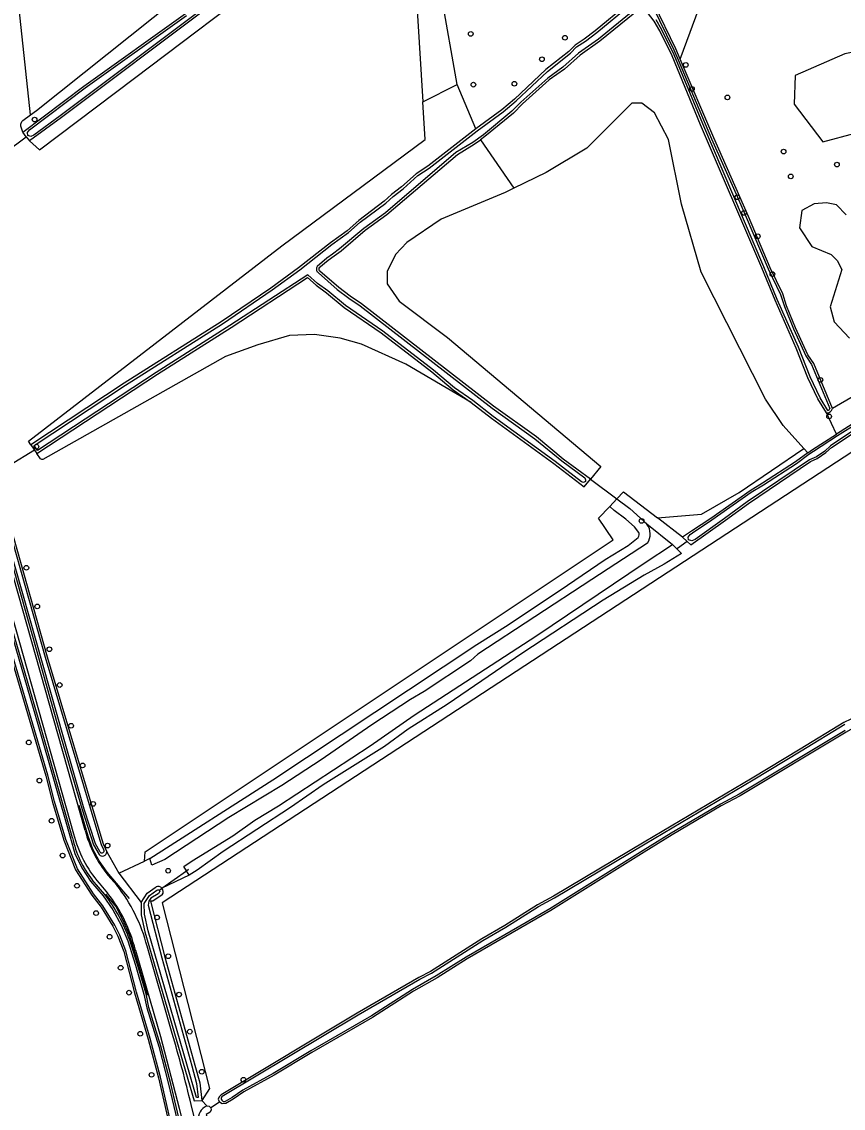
# Model space of a CAD drawing. Extents: x 162880 to 165536, y 384011 to 385179.
# Drawn here: x 164870.1 to 165041.5, y 384824.6 to 385051.4 of the extents above; entities that cross this region are included whole.
import ezdxf

# ---------------------------------------------------------------- set-up
doc = ezdxf.new("R2010")
doc.units = 0
for name, color, linetype in [('IMGEO_Boom', 7, 'Continuous'), ('IMGEO_Bouwland', 7, 'Continuous'), ('IMGEO_Duiker', 7, 'Continuous'), ('IMGEO_Fietspad_gesloten', 7, 'Continuous'), ('IMGEO_Gemengd_bos', 7, 'Continuous'), ('IMGEO_Grasland_agrarisch', 7, 'Continuous'), ('IMGEO_Grasland_overig', 7, 'Continuous'), ('IMGEO_Groenvoorziening', 7, 'Continuous'), ('IMGEO_Hek', 7, 'Continuous'), ('IMGEO_Loofbos', 7, 'Continuous'), ('IMGEO_Rietland', 7, 'Continuous'), ('IMGEO_Waterloop', 7, 'Continuous')]:
    doc.layers.add(name, color=color, linetype=linetype)

msp = doc.modelspace()

# ---------------------------------------------------------------- linework, layer by layer
at = {"layer": 'IMGEO_Boom'}
for centre in [(164963.79, 385048.85), (164983.45, 385048.02), (164978.66, 385043.54), (165008.67, 385042.35), (164964.35, 385038.24), (164972.91, 385038.44), (165009.96, 385037.35), (165017.36, 385035.59), (164872.8, 385030.94), (165029.08, 385024.26), (165040.2, 385021.56), (165030.57, 385019.1), (165019.43, 385014.74), (165020.83, 385011.48), (165023.69, 385006.59), (165026.73, 384998.71), (165036.77, 384976.6), (165038.57, 384968.99), (164873.19, 384962.68), (164999.43, 384947.17), (164871.08, 384937.39), (164873.37, 384929.33), (164875.88, 384920.38), (164878.05, 384912.93), (164880.43, 384904.42), (164871.59, 384900.94), (164882.82, 384896.13), (164873.82, 384892.97), (164885.02, 384888.12), (164876.35, 384884.59), (164888.02, 384879.41), (164878.65, 384877.34), (164900.67, 384874.17), (164881.65, 384871.02), (164885.64, 384865.32), (164898.35, 384864.42), (164888.44, 384860.37), (164900.68, 384856.32), (164890.76, 384853.9), (164892.51, 384848.71), (164902.94, 384848.3), (164905.18, 384840.57), (164894.86, 384840.12), (164897.2, 384831.56), (164907.69, 384832.2), (164916.38, 384830.54)]:
    msp.add_circle(centre, 0.489, dxfattribs=at)
at = {"layer": 'IMGEO_Bouwland'}
for points in [[(164871.95, 385031.93), (164873.2, 385032.85), (164956.51, 385099.37)], [(164950.84, 385083.14), (164953.8, 385034.63)], [(164872.05, 384963.06), (164871.54, 384963.84), (164924.42, 385004.61), (164954.27, 385026.82), (164953.8, 385034.63)], [(164871.05, 385027.36), (164871.73, 385026.49)], [(164872.79, 384961.97), (164867.56, 384958.77), (164864.42, 384956.93)], [(164872.05, 384963.06), (164872.79, 384961.97)], [(164856.48, 384958.72), (164856.67, 384956.95), (164857, 384955.64), (164857.72, 384953.12), (164875.17, 384894), (164876.56, 384888.47), (164878.92, 384880.53), (164881.33, 384874.38), (164884.71, 384869.09), (164886.68, 384866.58), (164889.16, 384862.59), (164890.2, 384860.51), (164891.4, 384857.28), (164893.66, 384848.69), (164896.5, 384839.01), (164898.65, 384830.94), (164902.57, 384813.89), (164905.92, 384797.86)], [(165078.16, 384924.48), (165076.83, 384923.46), (165075.04, 384922.35), (165072.33, 384921.03), (165055.64, 384910.83), (165042.1, 384903.07), (165020.02, 384889.8), (165016.08, 384887.72), (165005.84, 384881.67), (165000, 384878.05), (164980.53, 384865.86), (164963.04, 384855.76), (164956.78, 384851.84), (164951.86, 384849.01), (164943.29, 384843.55), (164930.63, 384836.22), (164922.82, 384831.49), (164916.44, 384828.04), (164914.26, 384826.48), (164912.7, 384825.6), (164911.95, 384825.52), (164911.36, 384825.87)], [(164911.36, 384825.87), (164909.59, 384824.65)], [(164909.59, 384824.65), (164909.65, 384824.22), (164909.44, 384823.77), (164908.58, 384823.28), (164909.99, 384818.1), (164917.41, 384785.27), (164918.29, 384782.85)]]:
    msp.add_lwpolyline(points, dxfattribs=at)
at = {"layer": 'IMGEO_Duiker'}
for points in [[(165008.95, 384942.91), (165006.95, 384941.44), (165006.82, 384941.34)], [(164898.95, 384870.19), (164899.38, 384870.51), (164904.48, 384874.17), (164904.92, 384874.48)]]:
    msp.add_lwpolyline(points, dxfattribs=at)
at = {"layer": 'IMGEO_Fietspad_gesloten'}
for points in [[(164862.26, 384947.68), (164880.94, 384881.86)], [(164883.38, 384882.53), (164864.64, 384948.52)], [(164889.94, 384871.15), (164888.11, 384873.26)], [(164886.28, 384871.56), (164888.04, 384869.48)], [(164893.84, 384857.61), (164899.08, 384839.57), (164903, 384824.63), (164909.84, 384796.99)], [(164901.52, 384840.21), (164896.26, 384858.39)], [(164906.15, 384822.52), (164905.46, 384825.36)]]:
    msp.add_lwpolyline(points, dxfattribs=at)
for centre, radius, start, end in [((164905.31, 384887.97), 25.13, 194.0674, 220.7718), ((164905.3, 384887.86), 22.55, 193.6571, 220.3348), ((164862.81, 384849.76), 34.55, 14.4572, 38.2447), ((164863.01, 384849.9), 31.77, 14.0361, 38.0432), ((164648.31, 384765.03), 264.13, 13.2031, 16.5358)]:
    msp.add_arc(centre, radius, start, end, dxfattribs=at)
at = {"layer": 'IMGEO_Gemengd_bos'}
for points in [[(165038.01, 384969.73), (165036.24, 384972.64), (165034.15, 384977.08), (165031.71, 384983.27), (165027.32, 384993.23), (165024.54, 385000), (165011.76, 385029.85), (165005.8, 385044.26), (165003.25, 385049.46), (165002.08, 385051.48), (165000, 385054.24), (164999.58, 385054.74), (164998.03, 385053.25), (164990.73, 385047.33), (164986.61, 385044.42), (164983.35, 385041.5), (164980.18, 385039.22), (164974.6, 385034.27), (164972.69, 385032.32), (164966.76, 385027.4), (164965.81, 385026.71)], [(165033.28, 384962.32), (165028.99, 384967.08), (165025.33, 384972.56), (165011.87, 384999.09), (165007.76, 385013.28), (165005.03, 385026.82), (165002.15, 385032.37), (164999.48, 385034.39), (164997.38, 385034.39), (164995.97, 385032.92), (164988.03, 385024.99), (164979.57, 385019.94), (164972.82, 385016.63)], [(164965.81, 385026.71), (164972.82, 385016.63)], [(165040.11, 384965.32), (165038.01, 384969.73)], [(165034.11, 384961.4), (165035.08, 384962.11), (165040.11, 384965.32)], [(165033.28, 384962.32), (165034.11, 384961.4)]]:
    msp.add_lwpolyline(points, dxfattribs=at)
at = {"layer": 'IMGEO_Grasland_agrarisch'}
for points in [[(165084.9, 384930.1), (165060.07, 384972.16), (165052.33, 384967.45), (164899.4, 384867.43), (164909.26, 384828.73), (164907.68, 384826.22)], [(164963.92, 384971.92), (164968.16, 384968.6), (164981.15, 384959.2), (164986.59, 384954.96), (164987.49, 384954.31), (164988.77, 384955.88)], [(164872.79, 384961.97), (164873.28, 384961.24)], [(164988.77, 384955.88), (164994.28, 384951.77)], [(164865.93, 384952.76), (164866.95, 384948.93), (164875.44, 384918.83), (164886.65, 384881.36), (164887.13, 384879.79), (164887.87, 384878.09)], [(164994.28, 384951.77), (164995.7, 384953.28), (165002.74, 384947.85)], [(164895.76, 384876.19), (164895.85, 384878.09), (164993.54, 384943.26), (164990.48, 384947.77), (164992.81, 384950.16)], [(165084.9, 384930.1), (165080.53, 384927.52), (165077.5, 384926.06), (165074.47, 384924.6), (165068.49, 384921.11), (165063.76, 384917.98), (165059.43, 384915.79), (165046.49, 384907.91), (165044.56, 384906.5), (165041.67, 384905.1), (165032.53, 384899.55), (165022.52, 384893.48), (165000, 384880.1), (164981.08, 384868.85), (164977.74, 384867.03), (164970.92, 384862.75), (164966.1, 384859.98), (164955.4, 384853.14), (164952.96, 384851.91), (164940.07, 384844.4), (164911.7, 384827.38), (164911.3, 384827), (164911.13, 384826.45), (164911.36, 384825.87)], [(164887.87, 384878.09), (164890.4, 384873.63)], [(164890.4, 384873.63), (164895.76, 384876.19)], [(164907.68, 384826.22), (164908.71, 384825.08)], [(164908.71, 384825.08), (164909.25, 384824.99), (164909.59, 384824.65)]]:
    msp.add_lwpolyline(points, dxfattribs=at)
at = {"layer": 'IMGEO_Grasland_overig'}
for points in [[(164871.95, 385031.93), (164868.83, 385061.33), (164864.13, 385107.7), (164955.85, 385121.54)], [(164871.73, 385026.49), (164873.85, 385024.63), (164893.62, 385039.61), (164922.9, 385061.76), (164950.84, 385083.14)], [(164950.84, 385083.14), (164935.77, 385073.25), (164930.42, 385069.93), (164921.15, 385063.31), (164909.35, 385054.62), (164878.44, 385031.36), (164871.73, 385026.49)], [(164870.32, 385028.3), (164869.91, 385029.55), (164869.9, 385030.01), (164870.11, 385030.55), (164870.34, 385030.76), (164871.95, 385031.93)], [(164866.65, 385024.11), (164871.05, 385027.36)], [(164871.05, 385027.36), (164870.32, 385028.3)], [(164932.14, 385000), (164934.08, 385001.62), (164935.27, 385002.49), (164936.74, 385003.56), (164941.8, 385007.87), (164946.31, 385011.14), (164961.01, 385023.67), (164964.53, 385025.79), (164965.81, 385026.71)], [(164972.82, 385016.63), (164970.99, 385015.74), (164957.62, 385010.16), (164950.46, 385005.29), (164948.08, 385002.82), (164946.36, 384999.27), (164946.36, 384996.7), (164948.84, 384993.03), (164958.95, 384985.47), (164990.95, 384958.57), (164988.77, 384955.88)], [(164873.28, 384961.24), (164898.44, 384977.78), (164913.8, 384987.56), (164929.74, 384997.96), (164931.55, 384996.37), (164933.7, 384994.8), (164937.38, 384991.76), (164945.14, 384986.41), (164955.71, 384978.29), (164960.11, 384974.56), (164963.92, 384971.92)], [(164988.77, 384955.88), (164983.08, 384960.07), (164977.5, 384964.7), (164968.52, 384971.13), (164941.03, 384992.48), (164938.64, 384994.07), (164936.27, 384995.88), (164932.33, 384999.33)], [(164963.92, 384971.92), (164950.24, 384979.93), (164941.01, 384984.04), (164936.54, 384985.3), (164931.18, 384986.1), (164925.99, 384985.85), (164919.4, 384983.97), (164912.62, 384981.47), (164874.54, 384960.01), (164874.28, 384959.98), (164874.01, 384960.15), (164873.28, 384961.24)], [(165002.74, 384947.85), (165011.93, 384948.56), (165019.8, 384953.09), (165033.28, 384962.32)], [(165034.11, 384961.4), (165031.54, 384959.53), (165024.69, 384955.03), (165022.1, 384953.49), (165013.9, 384947.72), (165009.85, 384945.01), (165008.01, 384943.78)], [(165008.01, 384943.78), (165002.74, 384947.85)]]:
    msp.add_lwpolyline(points, dxfattribs=at)
msp.add_arc((164932.54, 384999.75), 0.468, 148.2439, 243.7605, dxfattribs=at)
at = {"layer": 'IMGEO_Groenvoorziening'}
for points in [[(164870.32, 385028.3), (164883.07, 385037.92), (164904.26, 385053.07), (164908.82, 385056.54), (164913.18, 385059.44), (164920.26, 385064.67), (164926.49, 385068.94), (164934.58, 385076.06), (164952.21, 385088.97), (164953.32, 385089.72)], [(164953.8, 385034.63), (164960.96, 385038.29)], [(164964.83, 385029.01), (164954.83, 385021.21), (164952.44, 385019.66), (164949.38, 385016.9), (164947.27, 385015.3), (164945.74, 385013.9), (164940.42, 385009.9), (164938, 385007.73), (164934.55, 385005.25), (164927.88, 385000), (164922.08, 384995.79), (164911.71, 384988.73), (164891.49, 384975.91), (164872.05, 384963.06)], [(165008.01, 384943.78), (165008.95, 384942.91), (165009.72, 384942.19), (165016.98, 384947.34), (165021.72, 384950.83), (165034.7, 384959.57), (165036.11, 384960.19), (165037.9, 384961.45), (165039.08, 384962.51), (165044.83, 384966.33), (165047.68, 384968.66), (165050.48, 384970.3), (165058.62, 384975.84), (165059.06, 384975.18), (165069.16, 384962.04), (165083.99, 384936.47), (165085.23, 384933.05), (165086.2, 384931.31), (165086.24, 384930.89), (165084.9, 384930.1)], [(164880.72, 384881.06), (164874.03, 384904.4), (164862.16, 384945.07), (164859.73, 384955.67), (164859.39, 384957.92), (164858.8, 384959.35)], [(164865.93, 384952.76), (164865.69, 384952.99), (164865.34, 384953.08), (164864.96, 384952.97), (164864.69, 384952.6), (164864.91, 384950.21), (164867.04, 384942.12), (164878.38, 384901.91), (164882.74, 384886.91), (164885.08, 384879.6), (164886.26, 384877.52)], [(165000.56, 384946.54), (165005.9, 384942.29)], [(164896.85, 384876.71), (164895.76, 384876.19)], [(164890.4, 384873.63), (164895.01, 384867.52)], [(164905.06, 384873.24), (164899.38, 384870.51)], [(164887.48, 384869.2), (164884.84, 384872.25)], [(164895.01, 384867.52), (164896.31, 384869.45), (164898.14, 384870.83)], [(164899.44, 384869.13), (164897.49, 384867.79), (164896.99, 384867.78), (164899.97, 384856.13), (164906.26, 384833.59), (164907.27, 384829.9), (164907.68, 384826.22)], [(164895.01, 384867.52), (164895.04, 384864.99), (164895.83, 384861.43), (164906.07, 384826.13), (164907.68, 384826.22)], [(164909.32, 384793.61), (164908.99, 384795.86), (164908, 384801.38), (164904.84, 384814.28), (164901.2, 384829.71), (164899.17, 384837.57), (164896.66, 384845.63), (164896.05, 384848.5), (164894.25, 384854.61), (164892.66, 384859.66)]]:
    msp.add_lwpolyline(points, dxfattribs=at)
for centre, radius, start, end in [((164901.75, 384885.53), 21.5, 191.994, 218.1436), ((164886.95, 384878.13), 0.922, 220.9592, 357.602), ((164898.52, 384869.78), 1.12, 40.2354, 110.2231), ((164898.52, 384869.78), 1.12, 324.8357, 40.1724), ((164859.27, 384847.72), 35.46, 19.6761, 37.2913), ((164909.95, 384822.3), 3.04, 114.1732, 186.0582)]:
    msp.add_arc(centre, radius, start, end, dxfattribs=at)
at = {"layer": 'IMGEO_Hek'}
for points in [[(164892.58, 384868.34), (164887.96, 384873.84), (164886.29, 384876.2), (164884.95, 384878.67), (164883.96, 384881.38), (164882.08, 384887.77)], [(164896.35, 384848.09), (164893.61, 384857.59), (164892.58, 384860.7), (164891.31, 384863.8), (164889.75, 384866.75), (164887.67, 384869.28)]]:
    msp.add_lwpolyline(points, dxfattribs=at)
at = {"layer": 'IMGEO_Loofbos'}
for points in [[(164960.96, 385038.29), (164957.67, 385056.88), (164957.73, 385065.24), (164956.88, 385077.73), (164956.83, 385079.67)], [(165007.51, 385043.58), (165012.15, 385056.24), (165016.95, 385060.89), (165024.45, 385063.14), (165034.64, 385069.14), (165044.23, 385070.04), (165052.93, 385064.34), (165055.03, 385053.84), (165052.78, 385046.93), (165041.83, 385044.68), (165031.49, 385040.18), (165031.27, 385034.14), (165037.26, 385026.34), (165044.01, 385028.14), (165050.87, 385028.8), (165059.18, 385028.11), (165065.99, 385027.05)], [(164996.52, 385055.05), (164989.79, 385049.5), (164987.45, 385047.73), (164985.58, 385046.52), (164984.26, 385045.17), (164979.49, 385041.38), (164972.93, 385035.24), (164970.29, 385032.98), (164964.83, 385029.01)], [(165039.27, 384970.63), (165035.35, 384980.07), (165034.12, 384981.86), (165031.59, 384987.47), (165029.7, 384992.08), (165028.91, 384994.59), (165026.3, 385000), (165021.73, 385010.75), (165014.5, 385027.11), (165007.51, 385043.58)], [(164964.83, 385029.01), (164960.96, 385038.29)], [(165042.15, 385011.1), (165040.09, 385013.15), (165038.04, 385013.6), (165035.44, 385013.35), (165032.87, 385011.96), (165032.39, 385008.34), (165034.97, 385004.47), (165038.97, 385002.78), (165040.27, 385001.54), (165041.19, 384999.69), (165038.81, 384991.84), (165039.64, 384988.72), (165042.81, 384985.33)], [(165053.05, 384980.49), (165047.74, 384975.59), (165039.27, 384970.63)]]:
    msp.add_lwpolyline(points, dxfattribs=at)
at = {"layer": 'IMGEO_Rietland'}
for points in [[(165007.51, 385043.58), (165006.59, 385045.74), (165002.05, 385055.06), (165001.23, 385056.05), (165002.4, 385057.56), (165006.28, 385060.62), (165010.76, 385063.55), (165014.64, 385066.41), (165016.89, 385067.81), (165026.64, 385074.45), (165032.72, 385079.38), (165037.94, 385084.23), (165039.53, 385085.12)], [(165120.86, 385021.43), (165090.25, 385000), (165084.07, 384996.04), (165077.54, 384991.57), (165072.24, 384988.27), (165068.28, 384985.51), (165064.2, 384982.27), (165060.68, 384979.78), (165057.16, 384977.02), (165051.88, 384973.57), (165044.32, 384968), (165040.11, 384965.32)]]:
    msp.add_lwpolyline(points, dxfattribs=at)
msp.add_arc((165038.1, 384970.93), 1.21, 266.1311, 345.6842, dxfattribs=at)
at = {"layer": 'IMGEO_Waterloop'}
for points in [[(164909.07, 385054.99), (164878.17, 385031.73), (164872.66, 385027.73), (164872.04, 385027.41), (164871.42, 385027.64), (164871.3, 385028.23), (164871.77, 385028.82), (164883.34, 385037.55), (164904.53, 385052.7)], [(164931.76, 384999.21), (164932.05, 384998.94), (164935.96, 384995.5), (164938.36, 384993.67), (164940.75, 384992.09), (164968.24, 384970.74), (164977.2, 384964.32), (164982.79, 384959.69), (164987.58, 384956.16), (164987.76, 384955.77), (164987.73, 384955.38), (164987.31, 384955.23), (164986.89, 384955.34), (164981.44, 384959.59), (164968.45, 384968.99), (164964.21, 384972.31), (164960.4, 384974.94), (164956.01, 384978.67), (164945.43, 384986.8), (164937.67, 384992.15), (164934, 384995.18), (164931.86, 384996.75), (164929.79, 384998.56), (164913.53, 384987.97), (164898.18, 384978.18), (164873.41, 384961.91), (164872.73, 384962.93), (164891.76, 384975.51), (164911.98, 384988.32), (164922.36, 384995.4), (164928.17, 384999.61), (164934.85, 385004.86), (164938.3, 385007.35), (164940.73, 385009.53), (164946.05, 385013.52), (164947.58, 385014.93), (164949.68, 385016.52), (164952.73, 385019.27), (164955.11, 385020.82), (164965.12, 385028.62), (164970.59, 385032.6), (164973.25, 385034.88), (164979.81, 385041.01), (164984.59, 385044.81), (164985.88, 385046.14), (164987.72, 385047.33), (164990.09, 385049.12), (164996.82, 385054.67)], [(165001.64, 385054.79), (165006.15, 385045.54), (165007.06, 385043.39), (165014.05, 385026.92)], [(164997.71, 385053.62), (164990.43, 385047.71), (164986.3, 385044.8), (164983.04, 385041.88), (164979.88, 385039.6), (164974.26, 385034.62), (164972.36, 385032.68), (164966.46, 385027.79), (164964.27, 385026.19), (164960.72, 385024.06), (164946.01, 385011.52), (164941.5, 385008.25), (164936.45, 385003.94), (164934.98, 385002.88), (164933.78, 385002.01), (164931.75, 385000.31)], [(165038.27, 384970.23), (165036.67, 384972.87), (165034.6, 384977.28), (165032.16, 384983.46), (165027.76, 384993.41), (165024.98, 385000.19), (165012.21, 385030.04), (165006.24, 385044.46), (165003.68, 385049.69), (165002.48, 385051.74)], [(165014.05, 385026.92), (165019.43, 385014.74), (165021.29, 385010.56), (165025.86, 384999.8), (165028.46, 384994.41), (165029.25, 384991.91), (165031.14, 384987.28), (165033.7, 384981.63), (165034.93, 384979.84), (165038.75, 384970.62)], [(165044.59, 384966.65), (165038.83, 384962.83), (165037.65, 384961.76), (165035.91, 384960.55), (165034.5, 384959.92), (165021.49, 384951.16), (165016.75, 384947.67), (165010.61, 384943.32), (165009.92, 384943.03), (165009.23, 384943.21), (165009.14, 384943.79), (165009.61, 384944.37), (165010.07, 384944.67), (165014.13, 384947.39), (165022.32, 384953.15), (165024.91, 384954.68), (165031.77, 384959.19), (165034.35, 384961.08), (165035.31, 384961.77), (165040.33, 384964.98), (165044.55, 384967.67)], [(164903, 384813.98), (164899.07, 384831.04), (164896.92, 384839.13), (164894.08, 384848.81), (164891.81, 384857.41), (164890.6, 384860.69), (164889.54, 384862.8), (164887.04, 384866.83), (164885.07, 384869.35), (164881.73, 384874.58), (164879.33, 384880.67), (164876.98, 384888.59), (164875.59, 384894.11), (164858.14, 384953.24)], [(164886.65, 384877.93), (164886.49, 384878.06), (164886.38, 384878.2), (164885.48, 384879.78), (164883.16, 384887.03), (164878.8, 384902.04), (164867.46, 384942.23), (164865.34, 384950.29), (164865.14, 384952.47)], [(164865.53, 384952.53), (164866.53, 384948.82), (164875.02, 384918.71), (164886.23, 384881.23), (164886.72, 384879.64), (164887.16, 384878.62)], [(164992.81, 384950.16), (164994.28, 384951.77)], [(164998.85, 384944.79), (164997.94, 384945.92), (164996.15, 384947.53), (164993.72, 384949.34), (164992.81, 384950.16)], [(164994.28, 384951.77), (164996.96, 384949.74), (165000, 384947.04), (165000.56, 384946.54)], [(164861.74, 384944.96), (164873.61, 384904.28), (164880.3, 384880.94), (164881.23, 384877.77), (164882.64, 384874.75), (164884.49, 384871.99), (164887.14, 384868.94), (164889.16, 384865.98), (164890.87, 384862.82), (164892.25, 384859.51), (164893.83, 384854.48), (164895.62, 384848.39), (164896.23, 384845.52), (164898.74, 384837.45), (164900.77, 384829.6), (164904.42, 384814.18)], [(164896.85, 384876.71), (164922.49, 384893.12), (164965.09, 384921.38), (164971.6, 384925.48), (164984.02, 384933.74), (164991.83, 384939.11), (164996.67, 384942.05), (164998.71, 384943.75)], [(165000.66, 384942.52), (164989.08, 384934.97), (164965.3, 384919.38), (164963.73, 384917.97), (164954.08, 384911.55), (164951.25, 384909.88), (164943.13, 384904.64), (164932.6, 384897.28), (164924.39, 384891.94), (164913.33, 384885.25), (164899.99, 384876.54), (164897.25, 384875.31), (164896.85, 384876.71)], [(164905.06, 384873.24), (164904.48, 384874.17), (164903.92, 384875.07), (164905.71, 384876.21), (164914.13, 384881.48), (164918.75, 384884.73), (164923.71, 384887.71), (164942.82, 384900.25), (164952.03, 384906.64), (164977.57, 384923.27), (165000, 384938.38), (165005.9, 384942.29)], [(165005.9, 384942.29), (165006.82, 384941.34), (165007.75, 384940.38), (165004.17, 384938.15), (165000, 384935.86), (164991.45, 384930.67), (164974.64, 384919.62), (164958.89, 384908.89), (164950.76, 384903.72), (164945.8, 384900.11), (164933.02, 384892.06), (164926.22, 384887.34), (164912.18, 384878.2), (164906.69, 384874.28), (164905.06, 384873.24)], [(164911.93, 384827.1), (164940.31, 384844.07), (164953.16, 384851.55), (164955.6, 384852.79), (164966.31, 384859.63), (164971.13, 384862.41), (164977.95, 384866.68), (164981.28, 384868.49), (165000.21, 384879.76), (165022.73, 384893.13), (165032.74, 384899.21), (165041.86, 384904.75)], [(165041.89, 384903.42), (165019.82, 384890.15), (165015.88, 384888.08), (165005.63, 384882.02), (164999.79, 384878.39), (164980.32, 384866.21), (164962.83, 384856.11), (164956.57, 384852.19), (164951.65, 384849.35), (164943.08, 384843.9), (164930.42, 384836.57), (164922.61, 384831.84), (164916.22, 384828.38), (164914.04, 384826.82), (164912.59, 384826)], [(164887.16, 384878.62), (164887.23, 384878.42), (164887.24, 384878.14)], [(164898.55, 384869.36), (164897.04, 384868.42), (164896.63, 384867.82), (164896.51, 384866.95), (164899.33, 384855.95), (164905.61, 384833.41), (164906.61, 384829.77), (164906.94, 384826.85), (164906.57, 384826.83), (164896.48, 384861.6), (164895.71, 384865.07), (164895.68, 384867.32), (164896.81, 384868.99), (164898.28, 384870.1)], [(164898.28, 384870.1), (164898.53, 384870.21), (164898.74, 384870.21), (164898.81, 384870.17), (164898.89, 384870.07), (164898.94, 384869.85)]]:
    msp.add_lwpolyline(points, dxfattribs=at)
for centre, radius, start, end in [((164932.56, 384999.76), 0.972, 145.7066, 214.8129), ((165038.11, 384970.92), 0.708, 283.5756, 335.0819), ((164997.77, 384944.45), 3.48, 326.1979, 36.7945), ((164998.08, 384944.36), 0.879, 316.0569, 29.2593), ((164886.85, 384878.29), 0.414, 241.243, 338.8801), ((164898.12, 384870.1), 0.859, 299.8768, 342.6894), ((164912.4, 384826.63), 0.661, 135.5756, 286.7661)]:
    msp.add_arc(centre, radius, start, end, dxfattribs=at)

doc.saveas('drawing.dxf')
